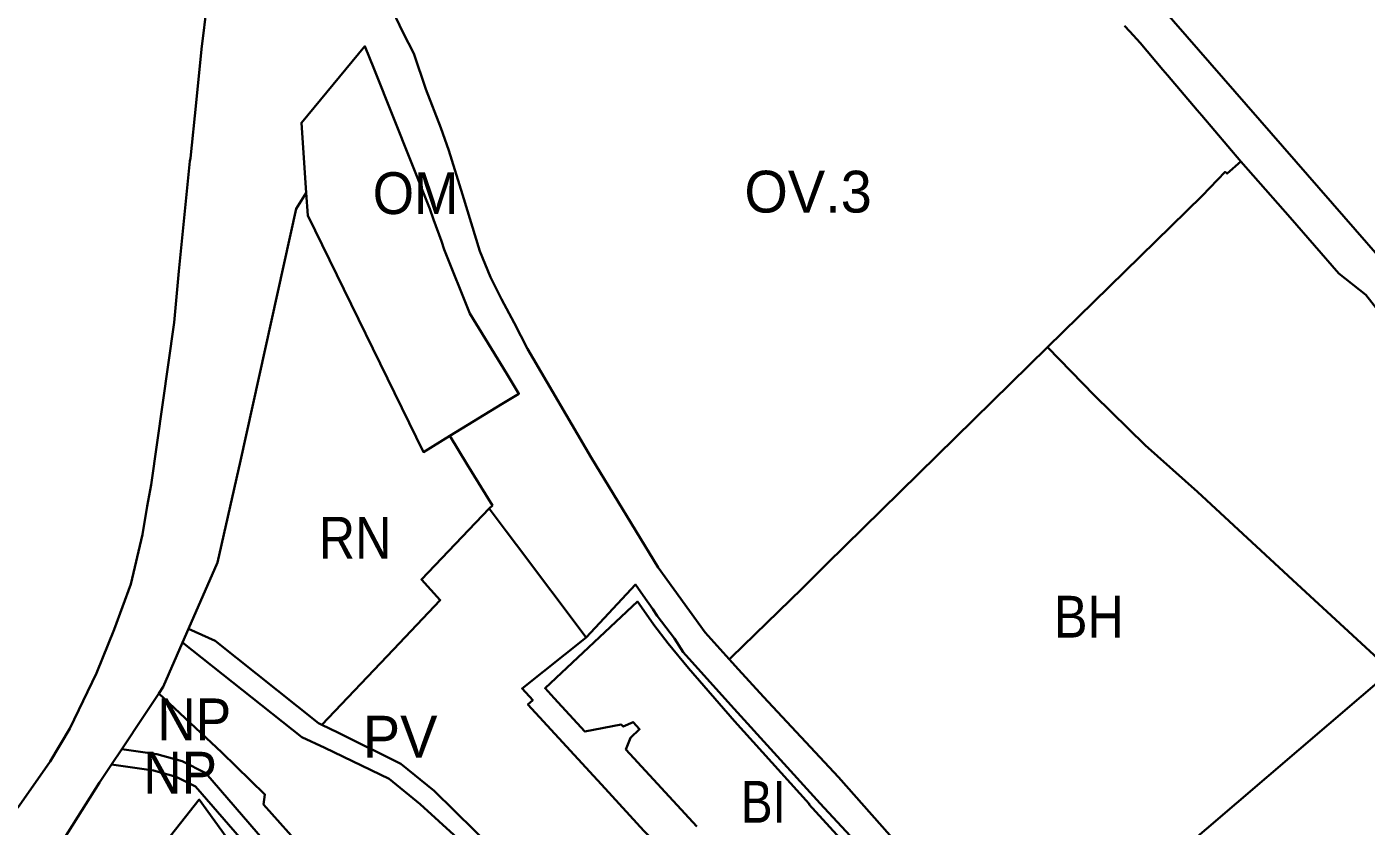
# Model space of a CAD drawing. Extents: x -650451 to -642268, y -1075216 to -1066610.
# Drawn here: x -646557.7 to -646077.2, y -1071993.3 to -1071706.5 of the extents above; entities that cross this region are included whole.
import ezdxf

# ---------------------------------------------------------------- set-up
doc = ezdxf.new("R2010")
doc.units = 0
doc.header["$LTSCALE"] = 6
doc.layers.add('1', color=7, linetype='Continuous', lineweight=35)
doc.layers.add('2', color=7, linetype='Continuous')
doc.layers.add('3', color=7, linetype='Continuous')

msp = doc.modelspace()

# ---------------------------------------------------------------- linework, layer by layer
at = {"layer": '1'}
for p, q in [((-646501.876, -1071927.351), (-646499.741, -1071922.455)), ((-646501.876, -1071927.351), (-646508.83, -1071943.3)), ((-646459.09, -1071961.36), (-646501.876, -1071927.351)), ((-646508.83, -1071943.3), (-646510.36, -1071945.61)), ((-646510.36, -1071945.61), (-646487.74, -1071966.79)), ((-646450.85, -1071965.12), (-646459.09, -1071961.36)), ((-646527.311, -1071971.141), (-646523.641, -1071965.612)), ((-646427.77, -1071976.28), (-646450.85, -1071965.12)), ((-646416.67, -1071985.38), (-646427.77, -1071976.28)), ((-646472.83, -1071985.44), (-646460.91, -1071998.89))]:
    msp.add_line(p, q, dxfattribs=at)
for points in [[(-645596.405, -1072296.114), (-645664.88, -1072226.59), (-645666.4, -1072225.05), (-645744.42, -1072145.83), (-645770.72, -1072118.71), (-645820.57, -1072067.31), (-645874.53, -1072011.68), (-645883.81, -1072002.11), (-645930.57, -1071954.35), (-645975.01, -1071901.96), (-646003.04, -1071868.9), (-646150.43, -1071699.82), (-646160.52, -1071687.59), (-646200.32, -1071642.53), (-646209.322, -1071634.004)], [(-646305.73, -1071933.35), (-646314.39, -1071923.77), (-646331.27, -1071900.42), (-646355.29, -1071860.97), (-646378.11, -1071821.99), (-646382.96, -1071812.65), (-646387.39, -1071804.2), (-646391.38, -1071796.27), (-646395.23, -1071787.02), (-646401.48, -1071766.63), (-646406.33, -1071750.8), (-646409.27, -1071742.67), (-646414.59, -1071728.79), (-646418.89, -1071716.1), (-646422.74, -1071708.61), (-646435.53, -1071681.73)], [(-646493.07, -1071698.02), (-646495.05, -1071714.52), (-646496.94, -1071733.76), (-646498.98, -1071753.64), (-646499.22, -1071754.7), (-646503.16, -1071794.13), (-646504.93, -1071812.52), (-646513.09, -1071870.85), (-646514.6, -1071878.48), (-646516.21, -1071888.59), (-646520.43, -1071906.43), (-646526.36, -1071922.76), (-646532.74, -1071938.42), (-646542.34, -1071958.23), (-646549.35, -1071970.07), (-646560.5, -1071985.93), (-646563.366, -1071989.538)], [(-646163.9, -1071706.08), (-646162.04, -1071708.13), (-646158.35, -1071712.22), (-646150.15, -1071721.86), (-646148.49, -1071723.82), (-646137.84, -1071736.34), (-646136.17, -1071738.31), (-646122.16, -1071754.78)], [(-646405.99, -1071853.26), (-646387.17, -1071841.76), (-646381.21, -1071838.12), (-646385.58, -1071830.98), (-646398.85, -1071809.29), (-646408, -1071786.35), (-646408.98, -1071783.42), (-646411.83, -1071775.59), (-646413.21, -1071771.82), (-646433.18, -1071721.61), (-646436.46, -1071713.46), (-646459.25, -1071740.89), (-646457.52, -1071765.98)], [(-646122.16, -1071754.78), (-646127.12, -1071759.15), (-646127.84, -1071758.53), (-646136.12, -1071767.07), (-646191.57, -1071821.44)], [(-646122.16, -1071754.78), (-646104.5, -1071774.86), (-646087, -1071795), (-646077.32, -1071802.59), (-646043.49, -1071845.87), (-646026.64, -1071867.44), (-646002.93, -1071893.984)], [(-646457.52, -1071765.98), (-646461.09, -1071771.76), (-646481.02, -1071862.13), (-646489.34, -1071898.61), (-646499.741, -1071922.455)], [(-646457.52, -1071765.98), (-646456.96, -1071774.2), (-646415.46, -1071859.05), (-646405.99, -1071853.26)], [(-646191.57, -1071821.44), (-646270.83, -1071899.21), (-646275.13, -1071903.51), (-646279.61, -1071908.02), (-646305.1, -1071932.73), (-646305.73, -1071933.35)], [(-646191.57, -1071821.44), (-646174.69, -1071838.69), (-646156.59, -1071856.53), (-646137.74, -1071873.31), (-646102.04, -1071906.4), (-646068.317, -1071937.555)], [(-646391.83, -1071879.32), (-646390.732, -1071878.171), (-646399.72, -1071863.5), (-646405.99, -1071853.26)], [(-646391.83, -1071879.32), (-646416.2, -1071904.81), (-646409.4, -1071912.17), (-646426.18, -1071929.84), (-646451.87, -1071956.88)], [(-646357.09, -1071925.59), (-646382.09, -1071892.28), (-646385.74, -1071887.42), (-646391.83, -1071879.32)], [(-646357.09, -1071925.59), (-646339.33, -1071906.58), (-646336.6, -1071910.5), (-646333.15, -1071915.44), (-646331.55, -1071917.74), (-646325.42, -1071925.87), (-646322.33, -1071930.79), (-646305.17, -1071949.86), (-646273.14, -1071985.13), (-646251.59, -1072008.34), (-646251.4, -1072008.54), (-646248.19, -1072012.02), (-646248.33, -1072010.57), (-646249.88, -1072007.03), (-646236.1, -1072021.93), (-646221.31, -1072038.09)], [(-646317.43, -1071993.33), (-646342.81, -1071965.72), (-646341.21, -1071961.54), (-646337.9, -1071958.49), (-646340.27, -1071955.92), (-646343.78, -1071957.56), (-646344.46, -1071956.82), (-646357.52, -1071959.31), (-646368.52, -1071947.33), (-646371.82, -1071943.75), (-646338.62, -1071912.69), (-646336.41, -1071915.88), (-646332.76, -1071920.98), (-646327.65, -1071927.72), (-646320.31, -1071936.58), (-646303.87, -1071955.61), (-646290.42, -1071970.41), (-646277.03, -1071985.24), (-646277.19, -1071985.4), (-646264.6, -1071999.11)], [(-646451.87, -1071956.88), (-646453.04, -1071956.3), (-646490.111, -1071926.754), (-646499.741, -1071922.455)], [(-646249.71, -1072089.21), (-646256.24, -1072082.11), (-646261.92, -1072075.92), (-646267.6, -1072069.74), (-646273.28, -1072063.55), (-646278.97, -1072057.37), (-646284.65, -1072051.18), (-646290.33, -1072045), (-646299.57, -1072034.94), (-646306.1, -1072027.84), (-646311.78, -1072021.65), (-646328.83, -1072003.1), (-646335.36, -1071995.99), (-646335.87, -1071995.44), (-646336.37, -1071994.89), (-646350.24, -1071979.79), (-646364.11, -1071964.7), (-646377.98, -1071949.6), (-646376.25, -1071948.01), (-646380.09, -1071943.87), (-646357.09, -1071925.59)], [(-646305.73, -1071933.35), (-646302.38, -1071937.06), (-646293.49, -1071946.89), (-646266.5, -1071975.69), (-646215.94, -1072032.8)], [(-646068.317, -1071937.555), (-646156.858, -1072013.393), (-646160, -1072016), (-646154, -1072022), (-646194.191, -1072055.797)], [(-646510.36, -1071945.61), (-646515.67, -1071953.6), (-646523.641, -1071965.612)], [(-646451.87, -1071956.88), (-646446.22, -1071959.67), (-646423.62, -1071970.84), (-646411.66, -1071980.54), (-646397.04, -1071994.94), (-646382.64, -1072009.55), (-646369.88, -1072022.49), (-646367.74, -1072024.72), (-646360.53, -1072032.22), (-646348.89, -1072044.34), (-646347.47, -1072045.83), (-646349.03, -1072047.09), (-646351.45, -1072049.03)], [(-646406.46, -1072068.39), (-646417.04, -1072052.27), (-646440.49, -1072034.75), (-646448.23, -1072026.42), (-646458.91, -1072014.27), (-646493.47, -1071974.228), (-646501.961, -1071969.983), (-646511.058, -1071967.447), (-646523.641, -1071965.612)], [(-646487.74, -1071966.79), (-646472.33, -1071981.86), (-646472.83, -1071985.44)], [(-646565.01, -1072016.41), (-646561.43, -1072012.01), (-646555.52, -1072015.55), (-646531.63, -1071977.65), (-646527.311, -1071971.141)], [(-646527.311, -1071971.141), (-646512.302, -1071973.329), (-646504.127, -1071975.607), (-646497.27, -1071979.036), (-646471.146, -1072009.088), (-646464.53, -1072019.09)], [(-646477.45, -1072009.12), (-646495.86, -1071983.75), (-646519.64, -1072013.69)], [(-646351.45, -1072049.03), (-646352.93, -1072050.22), (-646381.87, -1072017.05), (-646416.67, -1071985.38)]]:
    msp.add_lwpolyline(points, dxfattribs=at)

# ---------------------------------------------------------------- texts
at = {"layer": '2'}
for s, width, p in [('OM', 0.95, (-646433.634, -1071773.646)), ('BH', 0.9, (-646189.242, -1071925.609)), ('NP', 0.95, (-646510.877, -1071962.449)), ('NP', 0.95, (-646515.957, -1071981.567)), ('BI', 0.85, (-646301.571, -1071992.013))]:
    msp.add_text(s, height=15, dxfattribs=dict(at, width=width)).set_placement(p)
for s, p in [('OV.3', (-646300.31, -1071773.11)), ('PV', (-646437.175, -1071968.652))]:
    msp.add_text(s, height=15, dxfattribs=at).set_placement(p)
at = {"layer": '3', "width": 0.9}
msp.add_text('RN', height=15, dxfattribs=at).set_placement((-646453.018, -1071897.295))

doc.saveas('drawing.dxf')
